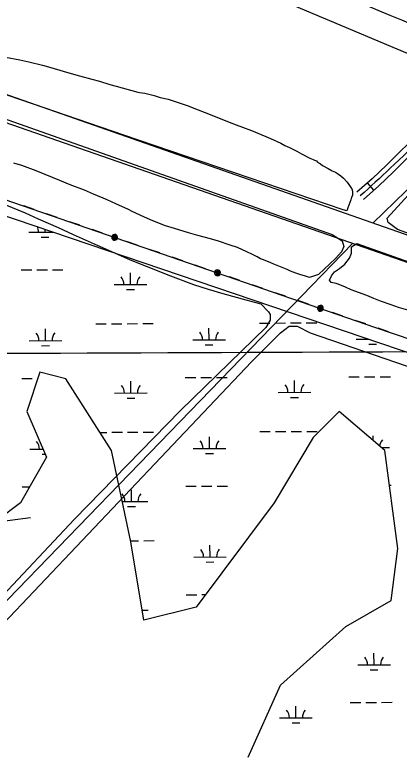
# Model space of a CAD drawing. Extents: x 3424494 to 3462436, y 522220 to 547718.
# Drawn here: x 3430189 to 3431369, y 532446 to 534715 of the extents above; entities that cross this region are included whole.
import ezdxf

# ---------------------------------------------------------------- set-up
doc = ezdxf.new("R2010")
doc.units = 0
for name, color, linetype in [('V-GRID-MAJR', 7, 'Continuous'), ('V-ROAD-CNTR', 7, 'Continuous'), ('V-SITE-VEGE', 7, 'Continuous'), ('V-TOPO-SHOR', 7, 'Continuous'), ('V-UTIL-LINE', 7, 'Continuous'), ('V-WETL-SWMP', 7, 'Continuous')]:
    doc.layers.add(name, color=color, linetype=linetype)

msp = doc.modelspace()

# ---------------------------------------------------------------- linework, layer by layer
at = {"layer": 'V-GRID-MAJR'}
msp.add_spline([(3428597.178, 533671.261), (3433874.427, 533693.136), (3439151.673, 533715.78), (3444428.916, 533739.1900000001), (3449706.156, 533763.3690000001), (3454983.3910000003, 533788.3150000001), (3460260.623, 533814.028), (3460260.6240000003, 533814.028)], degree=3, dxfattribs=at)
at = {"layer": 'V-ROAD-CNTR'}
msp.add_line((3431291.0153801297, 534177.6746183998), (3431270.9074203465, 534199.9385738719), dxfattribs=at)
for points in [[(3431665.9166303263, 534584.094805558), (3431643.102675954, 534567.1388394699), (3431620.933720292, 534548.3018771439), (3431580.418801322, 534506.659960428), (3431540.9878801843, 534465.261043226), (3431436.2350896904, 534359.9482538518), (3431330.5463010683, 534255.546462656), (3431285.252391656, 534212.893547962), (3431238.93548429, 534171.0636316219)], [(3431683.812594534, 534560.016853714), (3431661.782638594, 534543.644886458), (3431641.443679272, 534526.3619210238), (3431602.032758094, 534485.8540020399), (3431562.4858371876, 534444.335085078), (3431457.411047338, 534338.6982963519), (3431351.374259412, 534233.952505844), (3431305.592350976, 534190.8395920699), (3431259.043444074, 534148.7996761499)]]:
    msp.add_lwpolyline(points, dxfattribs=at)
msp.add_arc((3435934.405608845, 545895.0009981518), 12087.979554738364, 244.32657738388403, 250.2503051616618, dxfattribs=at)
msp.add_spline([(3431674.8646124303, 534572.0558296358), (3431631.1886997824, 534537.3318990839), (3431551.736858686, 534454.798064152), (3431340.96028024, 534244.7494842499), (3431248.989464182, 534159.9316538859)], degree=3, dxfattribs=at)
at = {"layer": 'V-SITE-VEGE'}
for p, q in [((3430523.262, 534346.6529999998), (3429111.396, 534829.88)), ((3429326.0810000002, 534690.983), (3431162.384, 534041.3980000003)), ((3430160.242, 534585.7939999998), (3430204.452, 534576.8209999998)), ((3430204.452, 534576.821), (3430232.245, 534570.753)), ((3430232.245, 534570.753), (3430273.427, 534561.15)), ((3430273.427, 534561.15), (3430299.528, 534554.093)), ((3430299.528, 534554.093), (3430337.33, 534542.8549999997)), ((3430337.33, 534542.8549999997), (3430361.74, 534534.8149999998)), ((3430361.74, 534534.8150000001), (3430386.835, 534527.772)), ((3430386.835, 534527.772), (3430425.327, 534517.868)), ((3430425.327, 534517.868), (3430448.4220000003, 534512.1950000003)), ((3430448.4220000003, 534512.1950000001), (3430480.531, 534502.0389999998)), ((3430480.531, 534502.039), (3430499.929, 534496.077)), ((3430499.929, 534496.077), (3430518.671, 534491.131)), ((3430518.671, 534491.131), (3430547.443, 534482.697)), ((3430547.443, 534482.697), (3430565.856, 534478.427)), ((3430565.856, 534478.427), (3430571.552, 534477.348)), ((3430571.552, 534477.348), (3430588.313, 534475.113)), ((3430588.313, 534475.113), (3430616.762, 534467.692)), ((3430616.762, 534467.692), (3430635.159, 534462.08)), ((3430635.159, 534462.0799999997), (3430659.6040000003, 534456.7239999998)), ((3430659.6040000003, 534456.7239999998), (3430702.407, 534442.735)), ((3430702.407, 534442.735), (3430720.786, 534435.7799999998)), ((3430720.786, 534435.7799999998), (3430738.157, 534428.5009999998)), ((3430738.157, 534428.5009999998), (3430783.6040000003, 534411.453)), ((3430783.6040000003, 534411.453), (3430841.063, 534388.207)), ((3430841.063, 534388.207), (3430868.131, 534378.1159999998)), ((3430868.131, 534378.1159999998), (3430887.184, 534371.1529999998)), ((3430887.184, 534371.153), (3430914.916, 534360.3819999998)), ((3431196.092, 534117.25), (3430523.262, 534346.653)), ((3430914.916, 534360.3819999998), (3430959.341, 534342.006)), ((3430959.341, 534342.006), (3430973.37, 534336.1139999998)), ((3430973.37, 534336.1139999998), (3431005.083, 534321.5949999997)), ((3431005.083, 534321.5949999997), (3431017.754, 534314.714)), ((3431017.754, 534314.714), (3431031.443, 534308.4940000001)), ((3431031.443, 534308.4940000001), (3431053.794, 534297.12)), ((3431053.794, 534297.12), (3431068.4620000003, 534288.868)), ((3431068.4620000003, 534288.868), (3431094.154, 534276.109)), ((3431094.154, 534276.109), (3431104.165, 534271.278)), ((3430210.827, 534252.852), (3430185.977, 534260.385)), ((3430253.866, 534237.0480000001), (3430210.827, 534252.852)), ((3431104.165, 534271.2779999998), (3431108.509, 534269.5429999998)), ((3431108.509, 534269.5430000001), (3431114.188, 534267.1190000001)), ((3431114.188, 534267.1190000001), (3431118.171, 534263.709)), ((3431118.171, 534263.709), (3431126.828, 534257.886)), ((3431126.828, 534257.886), (3431133.49, 534253.77)), ((3431133.49, 534253.77), (3431150.4930000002, 534244.1460000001)), ((3430281.4450000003, 534226.1539999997), (3430253.866, 534237.0479999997)), ((3431150.4930000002, 534244.1460000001), (3431163.164, 534237.265)), ((3431163.164, 534237.265), (3431172.505, 534232.4419999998)), ((3431172.505, 534232.4419999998), (3431179.173, 534228.661)), ((3431179.173, 534228.661), (3431189.825, 534221.471)), ((3430326.6580000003, 534207.2719999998), (3430281.4450000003, 534226.1539999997)), ((3430358.644, 534194.105), (3430326.6580000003, 534207.2719999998)), ((3431189.825, 534221.471), (3431197.449, 534213.983)), ((3431197.449, 534213.983), (3431208.378, 534202.086)), ((3430402.498, 534177.181), (3430358.644, 534194.105)), ((3431208.378, 534202.086), (3431214.3310000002, 534194.957)), ((3431214.3310000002, 534194.957), (3431220.2600000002, 534186.1489999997)), ((3431220.2600000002, 534186.1489999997), (3431223.221, 534181.41)), ((3431223.221, 534181.41), (3431225.484, 534174.6639999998)), ((3430429.791, 534165.736), (3430402.498, 534177.181)), ((3430472.2460000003, 534147.7199999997), (3430429.791, 534165.7359999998)), ((3431223.94, 534159.236), (3431222.218, 534155.8999999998)), ((3431224.6550000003, 534162.585), (3431223.94, 534159.236)), ((3431225.421, 534169.964), (3431224.6550000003, 534162.585)), ((3431225.484, 534174.6639999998), (3431225.421, 534169.964)), ((3430498.981, 534136.0079999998), (3430472.2460000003, 534147.7199999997)), ((3430537.285, 534118.3229999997), (3430498.981, 534136.0079999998)), ((3431219.762, 534147.872), (3431213.844, 534131.83)), ((3431222.218, 534155.8999999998), (3431219.762, 534147.872)), ((3430157.815, 534133.577), (3430220.099, 534107.7189999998)), ((3430549.399, 534112.0669999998), (3430537.285, 534118.3229999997)), ((3431207.579, 534114.784), (3431196.092, 534117.2499999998)), ((3431211.052, 534123.808), (3431207.579, 534114.784)), ((3431213.844, 534131.83), (3431211.052, 534123.808)), ((3430220.099, 534107.7189999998), (3430260.381, 534089.514)), ((3430586.867, 534094.394), (3430549.399, 534112.067)), ((3430612.506, 534083.5259999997), (3430586.867, 534094.394)), ((3430260.381, 534089.514), (3430321.917, 534062.929)), ((3430651.395, 534068.606), (3430612.506, 534083.5259999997)), ((3430679.281, 534059.929), (3430651.395, 534068.606)), ((3430321.917, 534062.929), (3430368.0500000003, 534041.701)), ((3430722.08, 534047.174), (3430679.281, 534059.929)), ((3430749.972, 534039.049), (3430722.08, 534047.174)), ((3430368.0500000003, 534041.7009999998), (3430442.034, 534009.0599999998)), ((3430788.916, 534028.287), (3430749.972, 534039.049)), ((3430814.326, 534021.027), (3430788.916, 534028.287)), ((3431162.384, 534041.398), (3431193.454, 534022.393)), ((3431193.454, 534022.393), (3431198.551, 534005.388)), ((3430442.034, 534009.0599999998), (3430466.938, 533997.6879999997)), ((3430849.93, 534009.1979999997), (3430814.326, 534021.0269999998)), ((3430871.727, 534001.429), (3430849.93, 534009.1979999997)), ((3430900.95, 533989.1289999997), (3430871.727, 534001.429)), ((3431198.551, 534005.388), (3431191.754, 533988.3839999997)), ((3430466.938, 533997.6879999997), (3430542.38, 533964.2889999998)), ((3430918.577, 533980.308), (3430900.95, 533989.1289999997)), ((3430932.068, 533973.204), (3430918.577, 533980.308)), ((3431191.754, 533988.3839999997), (3431173.06, 533967.98)), ((3430542.38, 533964.289), (3430592.218, 533944.4890000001)), ((3430942.5160000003, 533966.691), (3430932.068, 533973.204)), ((3430945.838, 533966.3719999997), (3430942.5160000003, 533966.6909999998)), ((3430952.461, 533964.0679999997), (3430945.838, 533966.3719999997)), ((3430974.523, 533955.188), (3430952.461, 533964.0679999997)), ((3430984.171, 533951.18), (3430974.523, 533955.188)), ((3431173.06, 533967.98), (3431120.373, 533918.6680000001)), ((3430592.218, 533944.4890000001), (3430666.987, 533915.52)), ((3430999.051, 533944.3329999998), (3430984.171, 533951.18)), ((3431024.977, 533934.294), (3430999.051, 533944.333)), ((3431035.174, 533929.727), (3431024.977, 533934.294)), ((3430666.987, 533915.52), (3430737.362, 533888.8200000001)), ((3431051.72, 533922.86), (3431035.174, 533929.7269999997)), ((3431063.0330000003, 533919.1079999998), (3431051.72, 533922.86)), ((3431080.984, 533913.8859999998), (3431063.0330000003, 533919.1079999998)), ((3431093.401, 533909.5659999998), (3431080.984, 533913.8859999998)), ((3431120.373, 533918.6680000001), (3431093.401, 533909.5659999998)), ((3430737.362, 533888.8200000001), (3430782.109, 533874.243)), ((3430782.109, 533874.243), (3430827.617, 533861.123)), ((3430827.617, 533861.1229999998), (3430898.0870000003, 533841.7919999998)), ((3430898.0870000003, 533841.792), (3430943.602, 533829.412)), ((3430943.602, 533829.412), (3430967.414, 533804.7399999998)), ((3430967.414, 533804.7399999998), (3430972.5130000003, 533796.2339999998)), ((3430972.5130000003, 533796.2339999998), (3430972.5130000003, 533779.234)), ((3430972.5130000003, 533779.234), (3430958.915, 533757.128)), ((3430958.915, 533757.128), (3430697.1890000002, 533502.066)), ((3431003.954, 533740.123), (3431031.148, 533760.5289999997)), ((3431031.148, 533760.5289999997), (3431054.941, 533760.5289999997)), ((3431054.941, 533760.5289999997), (3431095.7290000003, 533740.123)), ((3430915.579, 533651.7029999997), (3431003.954, 533740.123)), ((3431095.7290000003, 533740.123), (3431676.972, 533539.474)), ((3429940.045, 532624.649), (3430915.579, 533651.7029999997)), ((3430697.1890000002, 533502.066), (3430371.727, 533168.782)), ((3430371.727, 533168.782), (3429736.099, 532495.4180000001))]:
    msp.add_line(p, q, dxfattribs=at)
for points in [[(3432037.052, 533814.144), (3431363.225, 534057.012), (3431334.5160000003, 534078.506), (3431331.116, 534092.111), (3431395.7, 534161.827)], [(3431402.27, 533808.252), (3431366.09, 533818.424), (3431343.455, 533825.924), (3431310.9, 533837.714), (3431290.214, 533845.745), (3431269.537, 533854.33), (3431220.985, 533872.428), (3431203.894, 533879.854), (3431181.006, 533889.023), (3431174.577, 533891.304), (3431159.463, 533894.862), (3431154.364, 533901.6630000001), (3431161.163, 533915.2660000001), (3431169.66, 533927.169), (3431184.955, 533937.372), (3431201.951, 533950.973), (3431215.548, 533969.679), (3431222.347, 533984.984), (3431222.347, 534003.688), (3431238.4560000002, 534014.488), (3432061.23, 533723.436)]]:
    msp.add_lwpolyline(points, dxfattribs=at)
at = {"layer": 'V-TOPO-SHOR'}
for p, q in [((3432037.052, 533814.144), (3428591.685294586, 535020.0628069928)), ((3432061.23, 533723.436), (3428592.0560937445, 534929.0149315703)), ((3431600.119, 534382.333), (3431288.005951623, 534076.3189132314)), ((3431225.5258364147, 534013.8530733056), (3429082.997880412, 531806.6818255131))]:
    msp.add_line(p, q, dxfattribs=at)
for points in [[(3431588.5049003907, 534515.1285619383), (3430910.4364521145, 534801.4181676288), (3430448.4352349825, 535024.9275860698), (3430020.784730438, 535243.6877027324), (3429814.238214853, 535370.2652293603), (3429804.275259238, 535404.5496059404), (3429364.455377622, 535059.2735198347), (3429090.743313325, 534845.3866398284)], [(3428817.0539959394, 532967.2306955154), (3429044.4720519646, 533027.1409748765), (3429986.1153050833, 533141.3051786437), (3430237.2107325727, 533173.8426082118)]]:
    msp.add_lwpolyline(points, dxfattribs=at)
at = {"layer": 'V-UTIL-LINE'}
for points in [[(3428593.037, 534688.825), (3431292.597, 533758.193), (3432847.102, 533231.087)], [(3430248.353, 534118.179), (3430216.2090000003, 534129.26)], [(3430318.313, 534094.061), (3430286.169, 534105.142)], [(3430388.272, 534069.944), (3430356.128, 534081.025)], [(3430458.232, 534045.826), (3430426.088, 534056.907)], [(3430495.102, 534033.117), (3430495.879, 534030.3470000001), (3430497.3540000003, 534032.1460000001), (3430496.546, 534034.7710000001), (3430493.6890000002, 534035.4130000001), (3430492.431, 534032.256), (3430494.381, 534027.993), (3430498.628, 534028.41), (3430501.379, 534032.42), (3430499.5810000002, 534036.631), (3430495.771, 534038.97), (3430491.254, 534037.278), (3430489.1580000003, 534032.187), (3430492.169, 534024.608), (3430495.648, 534024.133), (3430499.045, 534025.026), (3430501.841, 534027.151), (3430503.611, 534030.184), (3430504.086, 534033.6630000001), (3430503.193, 534037.059), (3430501.068, 534039.855), (3430498.035, 534041.625), (3430494.556, 534042.1), (3430491.16, 534041.207), (3430488.364, 534039.083), (3430486.594, 534036.05), (3430486.119, 534032.571), (3430487.012, 534029.174), (3430489.136, 534026.378), (3430492.169, 534024.608)], [(3430564.117, 534009.324), (3430531.973, 534020.405)], [(3430634.077, 533985.206), (3430601.933, 533996.287)], [(3430704.036, 533961.089), (3430671.892, 533972.17)], [(3430773.9960000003, 533936.971), (3430741.852, 533948.052)], [(3430810.865, 533924.263), (3430811.6410000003, 533921.492), (3430813.116, 533923.292), (3430812.309, 533925.916), (3430809.452, 533926.558), (3430808.194, 533923.402), (3430810.144, 533919.139), (3430814.39, 533919.556), (3430817.142, 533923.566), (3430815.344, 533927.777), (3430811.534, 533930.116), (3430807.017, 533928.424), (3430804.92, 533923.333), (3430807.932, 533915.754), (3430811.411, 533915.279), (3430814.807, 533916.172), (3430817.6040000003, 533918.297), (3430819.3740000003, 533921.329), (3430819.848, 533924.809), (3430818.9560000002, 533928.205), (3430816.8310000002, 533931.001), (3430813.798, 533932.7710000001), (3430810.319, 533933.246), (3430806.923, 533932.353), (3430804.126, 533930.229), (3430802.356, 533927.196), (3430801.881, 533923.7170000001), (3430802.774, 533920.3200000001), (3430804.899, 533917.524), (3430807.932, 533915.754)], [(3430879.881, 533900.469), (3430847.737, 533911.55)], [(3430949.841, 533876.351), (3430917.697, 533887.432)], [(3431019.8000000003, 533852.234), (3430987.656, 533863.3150000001)], [(3431089.7600000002, 533828.117), (3431057.616, 533839.198)], [(3431126.628, 533815.408), (3431127.404, 533812.638), (3431128.879, 533814.438), (3431128.071, 533817.062), (3431125.215, 533817.704), (3431123.9560000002, 533814.5480000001), (3431125.906, 533810.285), (3431130.153, 533810.701), (3431132.904, 533814.712), (3431131.106, 533818.9230000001), (3431127.2970000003, 533821.262), (3431122.7800000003, 533819.5700000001), (3431120.683, 533814.479), (3431123.694, 533806.9), (3431127.174, 533806.425), (3431130.5700000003, 533807.318), (3431133.366, 533809.442), (3431135.136, 533812.475), (3431135.611, 533815.954), (3431134.718, 533819.351), (3431132.594, 533822.147), (3431129.561, 533823.917), (3431126.082, 533824.392), (3431122.685, 533823.4990000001), (3431119.889, 533821.3740000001), (3431118.119, 533818.3420000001), (3431117.644, 533814.862), (3431118.537, 533811.466), (3431120.662, 533808.67), (3431123.694, 533806.9)], [(3431195.645, 533791.615), (3431163.501, 533802.696)], [(3431265.605, 533767.498), (3431233.461, 533778.579)], [(3431335.6380000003, 533743.599), (3431303.4390000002, 533754.517)]]:
    msp.add_lwpolyline(points, dxfattribs=at)
at = {"layer": 'V-WETL-SWMP'}
for p, q in [((3429759.8273758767, 534234.4642022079), (3432337.9601683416, 533360.7131171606)), ((3430231.482301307, 534048.8792131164), (3430306.426474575, 534049.2171284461)), ((3430281.481785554, 534049.1046554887), (3430281.443105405, 534057.6842043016)), ((3430269.551477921, 534033.6197120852), (3430293.55123036, 534033.7279244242)), ((3430208.594952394, 533933.3428875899), (3430240.594622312, 533933.4871707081)), ((3430256.5944572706, 533933.5593122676), (3430288.5941271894, 533933.7035953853)), ((3430304.5939621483, 533933.7757369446), (3430336.5936320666, 533933.9200200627)), ((3430543.6448218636, 533888.4231378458), (3430543.48252071, 533924.4227581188)), ((3430493.645337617, 533888.1976954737), (3430593.6443061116, 533888.6485802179)), ((3430531.714514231, 533872.9381944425), (3430555.7142666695, 533873.0464067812)), ((3430282.9816060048, 533716.4331645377), (3430282.819304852, 533752.4327848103)), ((3430437.343247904, 533767.8716610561), (3430469.3429178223, 533768.0159441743)), ((3430485.342752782, 533768.088085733), (3430517.3424227, 533768.2323688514)), ((3430533.342257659, 533768.3045104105), (3430565.3419275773, 533768.4487935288)), ((3430581.341762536, 533768.5209350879), (3430613.3414324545, 533768.6652182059)), ((3430784.884428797, 533718.6961911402), (3430784.722127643, 533754.6958114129)), ((3430939.246070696, 533770.1346876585), (3430971.245740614, 533770.2789707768)), ((3430987.2455755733, 533770.3511123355), (3431019.245245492, 533770.495395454)), ((3431035.245080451, 533770.5675370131), (3431067.2447503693, 533770.7118201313)), ((3431083.2445853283, 533770.7839616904), (3431115.244255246, 533770.9282448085)), ((3430232.9821217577, 533716.2077221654), (3430332.9810902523, 533716.6586069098)), ((3430734.8849445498, 533718.4707487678), (3430834.883913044, 533718.9216335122)), ((3431236.7877673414, 533720.7337753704), (3431275.1551165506, 533720.9067696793)), ((3431274.8569439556, 533705.4742743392), (3431298.856696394, 533705.5824866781)), ((3430271.0512983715, 533700.9482211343), (3430295.05105081, 533701.0564334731)), ((3430772.9541211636, 533703.2112477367), (3430796.953873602, 533703.3194600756)), ((3430265.6848182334, 533619.3621165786), (3430225.7387724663, 533499.439189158)), ((3430345.577784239, 533599.3751704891), (3430265.6848182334, 533619.3621165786)), ((3430210.0947728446, 533600.6713966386), (3430242.094442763, 533600.8156797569)), ((3430258.0942777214, 533600.8878213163), (3430259.5332349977, 533600.894309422)), ((3430338.089558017, 533601.2485115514), (3430338.0934525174, 533601.2485291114)), ((3430485.388635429, 533379.5164064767), (3430345.577784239, 533599.3751704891)), ((3430545.1446423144, 533555.7516468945), (3430544.982341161, 533591.7512671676)), ((3430711.9975956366, 533602.9344232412), (3430743.9972655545, 533603.0787063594)), ((3430759.9971005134, 533603.1508479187), (3430791.9967704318, 533603.2951310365)), ((3430807.9966053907, 533603.3672725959), (3430839.996275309, 533603.511555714)), ((3431047.047465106, 533558.014673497), (3431046.885163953, 533594.0142937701)), ((3431213.9004184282, 533605.1974498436), (3431245.9000883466, 533605.3417329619)), ((3431261.8999233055, 533605.4138745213), (3431293.899593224, 533605.558157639)), ((3431309.8994281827, 533605.6302991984), (3431341.8990981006, 533605.7745823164)), ((3430495.145158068, 533555.5262045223), (3430595.1441265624, 533555.9770892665)), ((3430997.0479808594, 533557.7892311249), (3431097.0469493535, 533558.2401158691)), ((3430533.2143346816, 533540.2667034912), (3430557.2140871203, 533540.3749158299)), ((3431035.117157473, 533542.5297300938), (3431059.116909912, 533542.6379424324)), ((3430225.7387724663, 533499.439189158), (3430285.6576866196, 533359.5283252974)), ((3431184.4464804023, 533499.439652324), (3431104.5544661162, 533419.4906749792)), ((3431324.258379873, 533379.5168117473), (3431184.4464804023, 533499.439652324)), ((3430449.9468182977, 533435.2502357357), (3430470.842738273, 533435.344453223)), ((3430486.842573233, 533435.4165947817), (3430518.842243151, 533435.5608779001)), ((3430534.8420781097, 533435.6330194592), (3430566.841748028, 533435.7773025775)), ((3430582.841582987, 533435.8494441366), (3430614.8412529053, 533435.9937272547)), ((3430940.745891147, 533437.4631967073), (3430972.7455610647, 533437.6074798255)), ((3430988.745396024, 533437.6796213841), (3431020.745065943, 533437.8239045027)), ((3431036.744900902, 533437.8960460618), (3431068.74457082, 533438.04032918)), ((3431084.744405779, 533438.1124707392), (3431116.744075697, 533438.2567538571)), ((3430786.3842492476, 533386.0247001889), (3430786.2219480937, 533422.0243204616)), ((3431104.5544661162, 533419.4906749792), (3430984.716406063, 533219.6187702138)), ((3431288.187125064, 533410.4567199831), (3431288.1247708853, 533424.287347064)), ((3431313.8981894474, 533388.4032046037), (3431338.2865562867, 533388.5131691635)), ((3430234.4819422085, 533383.5362312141), (3430275.2971286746, 533383.7202625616)), ((3430272.5511188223, 533368.2767301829), (3430281.893012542, 533368.3188517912)), ((3430545.308481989, 533099.6956498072), (3430485.388635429, 533379.5164064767)), ((3430736.3847650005, 533385.7992578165), (3430836.3837334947, 533386.2501425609)), ((3430774.4539416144, 533370.5397567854), (3430798.453694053, 533370.6479691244)), ((3431364.2042228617, 533079.709060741), (3431324.258379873, 533379.5168117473)), ((3430285.6576866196, 533359.5283252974), (3430205.7656433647, 533219.6183938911)), ((3430211.5945932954, 533267.9999056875), (3430233.448955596, 533268.0984446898)), ((3430546.6444627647, 533223.0801559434), (3430546.482161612, 533259.0797762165)), ((3430713.497416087, 533270.2629322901), (3430745.4970860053, 533270.4072154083)), ((3430761.496920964, 533270.4793569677), (3430793.4965908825, 533270.6236400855)), ((3430809.4964258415, 533270.6957816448), (3430841.4960957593, 533270.8400647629)), ((3431338.4397309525, 533273.0807309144), (3431343.3989185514, 533273.1030913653)), ((3430205.7656433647, 533219.6183938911), (3430125.873638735, 533159.6564012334)), ((3430518.914125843, 533222.9551227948), (3430596.6439470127, 533223.3055983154)), ((3430534.714155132, 533207.5952125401), (3430558.7139075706, 533207.7034248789)), ((3430984.716406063, 533219.6187702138), (3430745.038324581, 532899.82389943)), ((3430544.6011635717, 533102.9987686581), (3430568.341568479, 533103.1058116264)), ((3430585.254353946, 532859.8488528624), (3430545.308481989, 533099.6956498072)), ((3430584.341403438, 533103.1779531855), (3430616.3410733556, 533103.3222363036)), ((3430787.884069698, 533053.3532092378), (3430787.721768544, 533089.3528295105)), ((3431344.231151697, 532919.811173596), (3431364.2042228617, 533079.709060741)), ((3430737.884585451, 533053.1277668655), (3430837.8835539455, 533053.57865161)), ((3430775.953762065, 533037.8682658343), (3430799.953514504, 533037.9764781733)), ((3430714.9972365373, 532937.591441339), (3430746.996906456, 532937.7357244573)), ((3430762.9967414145, 532937.8078660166), (3430773.541972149, 532937.8554133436)), ((3431204.4201556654, 532839.8621673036), (3431344.231151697, 532919.811173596)), ((3430580.1406677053, 532890.5529332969), (3430598.1437674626, 532890.6341073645)), ((3430745.038324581, 532899.82389943), (3430585.254353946, 532859.8488528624)), ((3431004.6891296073, 532659.977208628), (3431204.4201556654, 532839.8621673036)), ((3431291.2867129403, 532722.9447448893), (3431291.124411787, 532758.9443651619)), ((3431241.2872286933, 532722.7193025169), (3431341.286197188, 532723.1701872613)), ((3431279.356405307, 532707.4598014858), (3431303.3561577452, 532707.5680138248)), ((3430904.823053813, 532440.118328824), (3431004.6891296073, 532659.977208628)), ((3431051.5469264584, 532560.0002006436), (3431051.384625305, 532595.9998209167)), ((3431218.3998797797, 532607.1829769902), (3431250.3995496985, 532607.3272601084)), ((3431266.399384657, 532607.3994016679), (3431298.3990545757, 532607.5436847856)), ((3431314.3988895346, 532607.6158263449), (3431346.398559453, 532607.760109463)), ((3431001.5474422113, 532559.7747582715), (3431101.5464107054, 532560.2256430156)), ((3431039.616618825, 532544.5152572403), (3431063.6163712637, 532544.623469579))]:
    msp.add_line(p, q, dxfattribs=at)
for centre, radius, start, end in [((3430226.2372786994, 534049.3303716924), 35.24628790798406, 359.48651895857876, 27.931294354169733), ((3430336.7220112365, 534049.8285356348), 35.246287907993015, 178.2749477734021, 181.03017392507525), ((3430488.4003150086, 533888.6488540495), 35.24628790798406, 359.48651895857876, 41.030177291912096), ((3430598.885047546, 533889.147017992), 35.246287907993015, 139.48651559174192, 181.03017392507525), ((3430227.7370991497, 533716.6588807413), 35.24628790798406, 359.48651895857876, 41.030177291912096), ((3430338.2218316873, 533717.1570446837), 35.246287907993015, 139.48651559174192, 181.03017392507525), ((3430729.639921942, 533718.9219073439), 35.24628790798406, 359.48651895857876, 41.030177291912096), ((3430840.1246544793, 533719.4200712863), 35.246287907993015, 139.48651559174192, 181.03017392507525), ((3431231.542744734, 533721.1849339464), 35.24628790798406, 359.48651895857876, 4.213172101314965), ((3430489.9001354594, 533555.9773630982), 35.24628790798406, 359.48651895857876, 41.030177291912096), ((3430600.384867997, 533556.4755270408), 35.246287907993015, 139.48651559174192, 181.03017392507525), ((3430991.802958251, 533558.2403897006), 35.24628790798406, 359.48651895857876, 41.030177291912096), ((3431102.2876907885, 533558.7385536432), 35.246287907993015, 139.48651559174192, 181.03017392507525), ((3430841.62447493, 533386.7485803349), 35.246287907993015, 139.48651559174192, 181.03017392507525), ((3431343.5272977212, 533389.0116069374), 35.246287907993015, 139.48651559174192, 173.4622025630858), ((3430229.2369196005, 533383.9873897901), 35.24628790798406, 359.48651895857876, 41.030177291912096), ((3430731.1397423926, 533386.2504163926), 35.24628790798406, 359.48651895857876, 41.030177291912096), ((3430491.3999559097, 533223.3058721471), 35.24628790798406, 359.48651895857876, 41.030177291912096), ((3430601.884688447, 533223.8040360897), 35.246287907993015, 139.48651559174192, 181.03017392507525), ((3430732.6395628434, 533053.5789254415), 35.24628790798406, 359.48651895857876, 41.030177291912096), ((3430843.12429538, 533054.0770893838), 35.246287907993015, 139.48651559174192, 181.03017392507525), ((3430603.384508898, 532891.1325451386), 35.246287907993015, 139.48651559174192, 140.23980986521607), ((3431236.0422060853, 532723.170461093), 35.24628790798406, 359.48651895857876, 41.030177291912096), ((3431346.5269386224, 532723.6686250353), 35.246287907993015, 139.48651559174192, 181.03017392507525), ((3430996.3024196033, 532560.2259168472), 35.24628790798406, 359.48651895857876, 41.030177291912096), ((3431106.787152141, 532560.7240807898), 35.246287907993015, 139.48651559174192, 181.03017392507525)]:
    msp.add_arc(centre, radius, start, end, dxfattribs=at)

doc.saveas('drawing.dxf')
